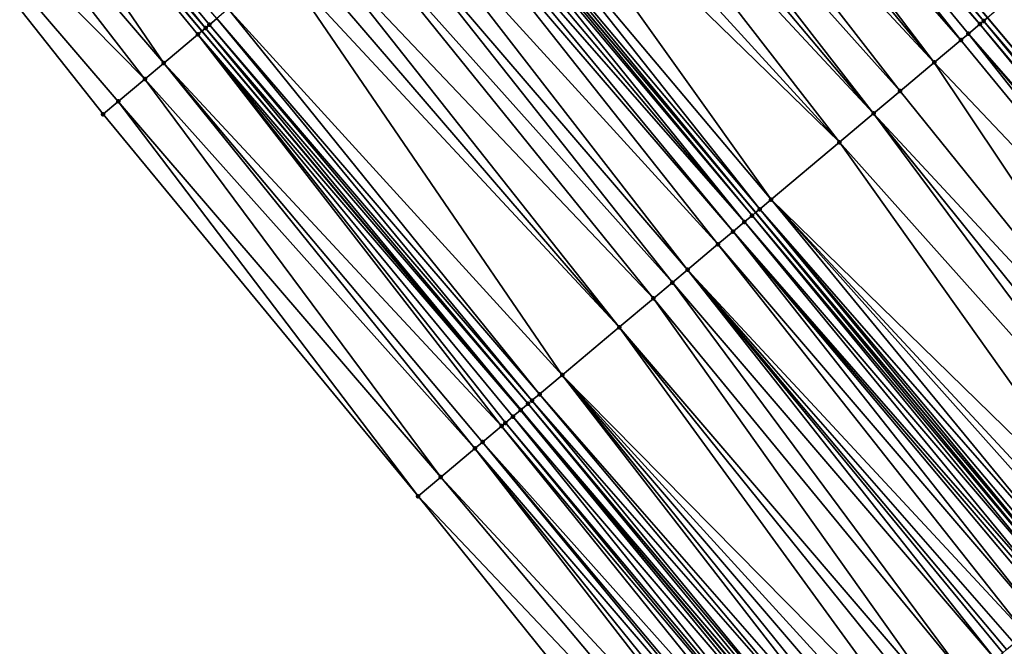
# Model space of a CAD drawing. Header units: feet. Extents: x 2004186 to 2014793, y 836912 to 864902.
# Tile 410 of 656: x 2008907 to 2008946, y 850132 to 850157. Entities that reach past the tile are written whole.
import ezdxf

# ---------------------------------------------------------------- set-up
doc = ezdxf.new("R2010")
doc.units = ezdxf.units.FT
doc.header["$LTSCALE"] = 100
doc.header["$MEASUREMENT"] = 0
for name, color, linetype, lineweight in [('EP_Travel Lane', 5, 'Continuous', 40), ('GPL_Skip Line', 2, 'Continuous', 40), ('Road Shots', 4, 'Continuous', 200), ('Road X-Section', 30, 'Continuous', 13)]:
    doc.layers.add(name, color=color, linetype=linetype, lineweight=lineweight)
doc.layers.add('I-77 SB_MM21-27-Surface-Border', color=7, linetype='Continuous')
doc.layers.add('I-77 SB_MM21-27-Surface-TIN', color=7, linetype='Continuous')

msp = doc.modelspace()

# ---------------------------------------------------------------- linework, layer by layer
at = {"layer": 'EP_Travel Lane'}
msp.add_polyline3d([(2009055.394116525, 849988.2175436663, 426.0955201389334), (2009042.502172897, 850003.5079654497, 426.1328361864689), (2009029.610234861, 850018.7983806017, 426.1765963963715), (2009016.732701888, 850034.1229042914, 426.2270210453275), (2009003.883368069, 850049.4491198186, 426.2751568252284), (2008991.034035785, 850064.7753335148, 426.3241323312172), (2008978.184760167, 850080.101479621, 426.4019151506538), (2008965.335488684, 850095.4276207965, 426.4818734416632), (2008952.486185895, 850110.7537993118, 426.5458036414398), (2008939.636898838, 850126.0799590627, 426.6178290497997), (2008926.787614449, 850141.4061156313, 426.6911892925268), (2008913.926938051, 850156.6868546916, 426.7853692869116), (2008901.035975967, 850171.9780949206, 426.8290963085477), (2008888.145025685, 850187.26932115, 426.8780410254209), (2008875.254159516, 850202.5604476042, 426.9640714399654), (2008862.363224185, 850217.8516560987, 427.0196080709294), (2008849.472338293, 850233.1428059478, 427.0969426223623)], dxfattribs=at)
at = {"layer": 'GPL_Skip Line'}
for points in [[(2009087.16368466, 849988.8069111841, 426.4817926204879), (2009074.288790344, 850004.1116463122, 426.5356119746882), (2009061.413874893, 850019.4164065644, 426.5651415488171), (2009048.53896791, 850034.7211567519, 426.6044015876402), (2009035.670001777, 850050.030885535, 426.6502886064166), (2009022.805090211, 850065.344005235, 426.7006072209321), (2009009.940199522, 850080.657100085, 426.7615474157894), (2008997.07530766, 850095.9701963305, 426.8218910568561), (2008984.210412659, 850111.2832963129, 426.8806374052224), (2008971.345515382, 850126.5963990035, 426.9382262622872), (2008958.480660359, 850141.9094513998, 427.01731217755), (2008945.615788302, 850157.2225240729, 427.0877314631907), (2008932.739030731, 850172.525611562, 427.1546757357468), (2008919.856995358, 850187.82429017, 427.2154230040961), (2008906.97498091, 850203.1229439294, 427.2854018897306), (2008894.092958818, 850218.4216067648, 427.3520091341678), (2008881.210969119, 850233.7202311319, 427.4329074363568)], [(2009077.895265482, 849981.0102519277, 426.3296685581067), (2009065.008742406, 849996.3052169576, 426.3764487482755), (2009052.122198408, 850011.6002068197, 426.3992057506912), (2009039.235665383, 850026.8951836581, 426.4345751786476), (2009026.353558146, 850042.2046134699, 426.477128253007), (2009013.483429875, 850057.5133065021, 426.5384554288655), (2009000.613270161, 850072.8220369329, 426.5838214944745), (2008987.743123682, 850088.1307516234, 426.6358886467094), (2008974.872983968, 850103.4394582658, 426.6914313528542), (2008962.002895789, 850118.748103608, 426.7731424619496), (2008949.132790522, 850134.0567692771, 426.8462031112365), (2008936.26271348, 850149.3654013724, 426.9336064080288), (2008923.393110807, 850164.6566634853, 427.0131152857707), (2008910.511035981, 850179.955388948, 427.0564485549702), (2008897.629021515, 850195.2540427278, 427.1264199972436), (2008884.746997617, 850210.5527077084, 427.1922301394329), (2008871.865013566, 850225.8513253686, 427.2756201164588)]]:
    msp.add_polyline3d(points, dxfattribs=at)
at = {"layer": 'I-77 SB_MM21-27-Surface-Border', "color": 3, "linetype": 'ByBlock', "lineweight": -2}
msp.add_polyline3d([(2009054.698256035, 849987.6322359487, 426.0529552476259), (2009040.445848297, 850001.7783267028, 426.0108012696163), (2009027.417886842, 850016.9543355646, 426.0423883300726), (2009013.617809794, 850031.5068246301, 426.0229673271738), (2009000.906048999, 850046.9485710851, 426.0829759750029), (2008987.275385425, 850061.6185548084, 426.085651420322), (2008974.257409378, 850076.8029450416, 426.1701135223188), (2008961.086233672, 850091.8587667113, 426.2200636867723), (2008948.221374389, 850107.1718241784, 426.2969322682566), (2008935.203297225, 850122.3563347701, 426.3300347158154), (2008922.644741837, 850137.926642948, 426.4276170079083), (2008909.942479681, 850153.3329758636, 426.5293351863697), (2008897.51947258, 850169.0180390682, 426.6191178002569), (2008886.0144849, 850185.4759155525, 426.7506446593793), (2008872.520501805, 850200.2593078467, 426.8123515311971), (2008860.250463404, 850216.0732142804, 426.8938683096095), (2008846.603442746, 850230.7278451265, 426.9334760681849)], dxfattribs=at)
at = {"layer": 'I-77 SB_MM21-27-Surface-TIN', "color": 128, "linetype": 'ByBlock', "lineweight": -2}
for points in [[(2008932.433066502, 850172.2679569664, 427.1594050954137), (2008945.462662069, 850157.093868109, 427.0904927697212), (2008932.739030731, 850172.525611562, 427.1546757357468)], [(2008945.462662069, 850157.093868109, 427.0904927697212), (2008945.615788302, 850157.2225240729, 427.0877314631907), (2008932.739030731, 850172.525611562, 427.1546757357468)], [(2008901.497676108, 850172.3667548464, 426.8526014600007), (2008901.038660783, 850171.9803548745, 426.8292608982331), (2008914.07374226, 850156.8104275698, 426.7943956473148)], [(2008901.497676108, 850172.3667548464, 426.8526014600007), (2008914.226745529, 850156.9392297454, 426.8013639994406), (2008914.532736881, 850157.1968521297, 426.8086013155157)], [(2008901.497676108, 850172.3667548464, 426.8526014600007), (2008914.07374226, 850156.8104275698, 426.7943956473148), (2008914.226745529, 850156.9392297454, 426.8013639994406)], [(2008932.433066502, 850172.2679569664, 427.1594050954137), (2008932.127092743, 850172.0103136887, 427.1599299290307), (2008945.309526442, 850156.9652233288, 427.0884739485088)], [(2008932.433066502, 850172.2679569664, 427.1594050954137), (2008945.309526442, 850156.9652233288, 427.0884739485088), (2008945.462662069, 850157.093868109, 427.0904927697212)], [(2008899.355564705, 850170.5636023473, 426.7260805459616), (2008912.390618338, 850155.3937081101, 426.6789317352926), (2008901.035975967, 850171.9780949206, 426.8290963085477)], [(2008901.038660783, 850171.9803548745, 426.8292608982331), (2008901.035975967, 850171.9780949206, 426.8290963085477), (2008913.926938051, 850156.6868546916, 426.7853692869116)], [(2008913.767724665, 850156.5528363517, 426.7755799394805), (2008913.926938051, 850156.6868546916, 426.7853692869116), (2008901.035975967, 850171.9780949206, 426.8290963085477)], [(2008913.767724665, 850156.5528363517, 426.7755799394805), (2008901.035975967, 850171.9780949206, 426.8290963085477), (2008912.390618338, 850155.3937081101, 426.6789317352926)], [(2008901.038660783, 850171.9803548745, 426.8292608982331), (2008913.926938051, 850156.6868546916, 426.7853692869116), (2008914.07374226, 850156.8104275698, 426.7943956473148)], [(2008932.127092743, 850172.0103136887, 427.1599299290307), (2008931.362140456, 850171.366226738, 427.1533497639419), (2008944.543870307, 850156.3219732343, 427.0895755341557)], [(2008932.127092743, 850172.0103136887, 427.1599299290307), (2008944.850138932, 850156.5792659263, 427.0922747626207), (2008945.309526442, 850156.9652233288, 427.0884739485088)], [(2008932.127092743, 850172.0103136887, 427.1599299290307), (2008944.543870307, 850156.3219732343, 427.0895755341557), (2008944.850138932, 850156.5792659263, 427.0922747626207)], [(2008931.362140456, 850171.366226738, 427.1533497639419), (2008930.750159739, 850170.8509796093, 427.1397520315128), (2008943.471909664, 850155.4214731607, 427.0697213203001)], [(2008931.362140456, 850171.366226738, 427.1533497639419), (2008943.471909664, 850155.4214731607, 427.0697213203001), (2008944.543870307, 850156.3219732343, 427.0895755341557)], [(2008930.750159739, 850170.8509796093, 427.1397520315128), (2008929.832194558, 850170.078101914, 427.1219568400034), (2008943.471909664, 850155.4214731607, 427.0697213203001)], [(2008899.355564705, 850170.5636023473, 426.7260805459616), (2008897.51947258, 850169.0180390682, 426.6191178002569), (2008911.62556703, 850154.7497387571, 426.6286631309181)], [(2008899.355564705, 850170.5636023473, 426.7260805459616), (2008911.62556703, 850154.7497387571, 426.6286631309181), (2008912.390618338, 850155.3937081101, 426.6789317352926)], [(2008929.832194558, 850170.078101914, 427.1219568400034), (2008928.761232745, 850169.1764141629, 427.1001208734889), (2008942.093666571, 850154.2636968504, 427.0401345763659)], [(2008929.832194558, 850170.078101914, 427.1219568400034), (2008942.093666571, 850154.2636968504, 427.0401345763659), (2008943.471909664, 850155.4214731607, 427.0697213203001)], [(2008897.51947258, 850169.0180390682, 426.6191178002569), (2008910.554519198, 850153.8481531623, 426.5688753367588), (2008911.62556703, 850154.7497387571, 426.6286631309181)], [(2008897.51947258, 850169.0180390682, 426.6191178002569), (2008909.942479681, 850153.3329758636, 426.5293351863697), (2008910.554519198, 850153.8481531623, 426.5688753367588)], [(2008928.761232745, 850169.1764141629, 427.1001208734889), (2008928.149265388, 850168.6611511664, 427.0924181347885), (2008941.021710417, 850153.3631914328, 427.0225645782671)], [(2008928.761232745, 850169.1764141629, 427.1001208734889), (2008941.021710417, 850153.3631914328, 427.0225645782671), (2008942.093666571, 850154.2636968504, 427.0401345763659)], [(2008928.149265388, 850168.6611511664, 427.0924181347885), (2008927.384293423, 850168.0170875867, 427.0771554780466), (2008941.021710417, 850153.3631914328, 427.0225645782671)], [(2008927.384293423, 850168.0170875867, 427.0771554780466), (2008926.160342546, 850166.9865807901, 427.0546184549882), (2008939.643470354, 850152.2054115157, 426.9945194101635)], [(2008927.384293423, 850168.0170875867, 427.0771554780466), (2008939.643470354, 850152.2054115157, 426.9945194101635), (2008941.021710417, 850153.3631914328, 427.0225645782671)], [(2008926.160342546, 850166.9865807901, 427.0546184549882), (2008925.242384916, 850166.213694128, 427.0401544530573), (2008939.643470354, 850152.2054115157, 426.9945194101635)], [(2008925.242384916, 850166.213694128, 427.0401544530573), (2008924.018455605, 850165.1831617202, 427.0271322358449), (2008936.887015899, 850149.8898211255, 426.9514895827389)], [(2008925.242384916, 850166.213694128, 427.0401544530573), (2008936.887015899, 850149.8898211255, 426.9514895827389), (2008939.643470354, 850152.2054115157, 426.9945194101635)], [(2008924.018455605, 850165.1831617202, 427.0271322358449), (2008923.559468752, 850164.7967279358, 427.0163535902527), (2008936.427592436, 850149.5039065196, 426.9369979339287)], [(2008924.018455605, 850165.1831617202, 427.0271322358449), (2008936.427592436, 850149.5039065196, 426.9369979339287), (2008936.887015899, 850149.8898211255, 426.9514895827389)], [(2008923.253480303, 850164.5391021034, 427.0103972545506), (2008922.94750458, 850164.2814611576, 427.0100557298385), (2008935.81504831, 850148.9893293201, 426.9281013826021)], [(2008923.253480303, 850164.5391021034, 427.0103972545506), (2008936.121316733, 850149.2466222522, 426.9306979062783), (2008923.393110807, 850164.6566634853, 427.0131152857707)], [(2008923.253480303, 850164.5391021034, 427.0103972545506), (2008935.81504831, 850148.9893293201, 426.9281013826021), (2008936.121316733, 850149.2466222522, 426.9306979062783)], [(2008923.559468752, 850164.7967279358, 427.0163535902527), (2008923.393110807, 850164.6566634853, 427.0131152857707), (2008936.26271348, 850149.3654013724, 426.9336064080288)], [(2008936.121316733, 850149.2466222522, 426.9306979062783), (2008936.26271348, 850149.3654013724, 426.9336064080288), (2008923.393110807, 850164.6566634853, 427.0131152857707)], [(2008923.559468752, 850164.7967279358, 427.0163535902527), (2008936.26271348, 850149.3654013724, 426.9336064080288), (2008936.427592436, 850149.5039065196, 426.9369979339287)], [(2008922.94750458, 850164.2814611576, 427.0100557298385), (2008922.641522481, 850164.0238277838, 427.0069012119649), (2008935.81504831, 850148.9893293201, 426.9281013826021)], [(2008922.335529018, 850163.766207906, 426.9987327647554), (2008921.264535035, 850162.8645583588, 426.9627036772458), (2008934.74307933, 850148.0888391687, 426.9040061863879)], [(2008922.641522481, 850164.0238277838, 427.0069012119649), (2008922.335529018, 850163.766207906, 426.9987327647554), (2008935.35564534, 850148.6033903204, 426.9240362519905)], [(2008922.335529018, 850163.766207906, 426.9987327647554), (2008934.74307933, 850148.0888391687, 426.9040061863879), (2008935.35564534, 850148.6033903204, 426.9240362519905)], [(2008922.641522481, 850164.0238277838, 427.0069012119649), (2008935.35564534, 850148.6033903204, 426.9240362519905), (2008935.81504831, 850148.9893293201, 426.9281013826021)], [(2008921.264535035, 850162.8645583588, 426.9627036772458), (2008920.499562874, 850162.2204950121, 426.947354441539), (2008933.517959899, 850147.0597218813, 426.870350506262)], [(2008921.264535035, 850162.8645583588, 426.9627036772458), (2008933.517959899, 850147.0597218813, 426.870350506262), (2008934.74307933, 850148.0888391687, 426.9040061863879)], [(2008920.499562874, 850162.2204950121, 426.947354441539), (2008919.581580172, 850161.4476381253, 426.9218287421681), (2008932.905390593, 850146.5451746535, 426.8486432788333)], [(2008920.499562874, 850162.2204950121, 426.947354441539), (2008932.905390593, 850146.5451746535, 426.8486432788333), (2008933.517959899, 850147.0597218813, 426.870350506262)], [(2008919.581580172, 850161.4476381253, 426.9218287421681), (2008918.357617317, 850160.4171455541, 426.8940068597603), (2008932.139690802, 850145.9019765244, 426.8275334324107)], [(2008919.581580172, 850161.4476381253, 426.9218287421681), (2008932.139690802, 850145.9019765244, 426.8275334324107), (2008932.905390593, 850146.5451746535, 426.8486432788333)], [(2008918.357617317, 850160.4171455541, 426.8940068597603), (2008917.745648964, 850159.901883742, 426.8858641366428), (2008930.761444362, 850144.7442041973, 426.7962440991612)], [(2008918.357617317, 850160.4171455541, 426.8940068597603), (2008930.761444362, 850144.7442041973, 426.7962440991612), (2008932.139690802, 850145.9019765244, 426.8275334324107)], [(2008917.745648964, 850159.901883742, 426.8858641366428), (2008917.133663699, 850159.3866420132, 426.8702602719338), (2008930.761444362, 850144.7442041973, 426.7962440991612)], [(2008917.133663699, 850159.3866420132, 426.8702602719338), (2008914.991714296, 850157.5832971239, 426.815215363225), (2008928.464343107, 850142.8146120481, 426.7319580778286)], [(2008917.133663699, 850159.3866420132, 426.8702602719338), (2008928.464343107, 850142.8146120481, 426.7319580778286), (2008930.761444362, 850144.7442041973, 426.7962440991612)], [(2008946.381419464, 850157.8658038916, 427.0739249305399), (2008945.615788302, 850157.2225240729, 427.0877314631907), (2008958.480660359, 850141.9094513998, 427.01731217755)], [(2008927.54553521, 850142.0427363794, 426.7228317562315), (2008914.991714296, 850157.5832971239, 426.815215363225), (2008914.532736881, 850157.1968521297, 426.8086013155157)], [(2008928.464343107, 850142.8146120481, 426.7319580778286), (2008914.991714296, 850157.5832971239, 426.815215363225), (2008927.54553521, 850142.0427363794, 426.7228317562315)], [(2008927.086113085, 850141.6568201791, 426.7090215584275), (2008914.226745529, 850156.9392297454, 426.8013639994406), (2008914.07374226, 850156.8104275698, 426.7943956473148)], [(2008927.239257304, 850141.7854547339, 426.7154109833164), (2008914.532736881, 850157.1968521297, 426.8086013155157), (2008914.226745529, 850156.9392297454, 426.8013639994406)], [(2008927.239257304, 850141.7854547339, 426.7154109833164), (2008914.226745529, 850156.9392297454, 426.8013639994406), (2008927.086113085, 850141.6568201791, 426.7090215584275)], [(2008927.54553521, 850142.0427363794, 426.7228317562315), (2008914.532736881, 850157.1968521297, 426.8086013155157), (2008927.239257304, 850141.7854547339, 426.7154109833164)], [(2008945.309526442, 850156.9652233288, 427.0884739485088), (2008944.850138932, 850156.5792659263, 427.0922747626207), (2008958.021269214, 850141.523498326, 427.0192623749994)], [(2008945.462662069, 850157.093868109, 427.0904927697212), (2008945.309526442, 850156.9652233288, 427.0884739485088), (2008958.17439704, 850141.6521523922, 427.017312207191)], [(2008945.309526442, 850156.9652233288, 427.0884739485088), (2008958.021269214, 850141.523498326, 427.0192623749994), (2008958.17439704, 850141.6521523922, 427.017312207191)], [(2008945.462662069, 850157.093868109, 427.0904927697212), (2008958.480660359, 850141.9094513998, 427.01731217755), (2008945.615788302, 850157.2225240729, 427.0877314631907)], [(2008945.462662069, 850157.093868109, 427.0904927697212), (2008958.327530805, 850141.78079939, 427.0183833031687), (2008958.480660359, 850141.9094513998, 427.01731217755)], [(2008945.462662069, 850157.093868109, 427.0904927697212), (2008958.17439704, 850141.6521523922, 427.017312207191), (2008958.327530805, 850141.78079939, 427.0183833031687)], [(2008926.014068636, 850140.7564198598, 426.6465296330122), (2008913.767724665, 850156.5528363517, 426.7755799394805), (2008912.390618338, 850155.3937081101, 426.6789317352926)], [(2008926.7798138, 850141.3995639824, 426.6907232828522), (2008913.926938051, 850156.6868546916, 426.7853692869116), (2008913.767724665, 850156.5528363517, 426.7755799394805)], [(2008926.7798138, 850141.3995639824, 426.6907232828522), (2008913.767724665, 850156.5528363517, 426.7755799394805), (2008926.473517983, 850141.1423036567, 426.6741900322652)], [(2008926.473517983, 850141.1423036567, 426.6741900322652), (2008913.767724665, 850156.5528363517, 426.7755799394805), (2008926.16722305, 850140.8850422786, 426.658106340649)], [(2008926.16722305, 850140.8850422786, 426.658106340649), (2008913.767724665, 850156.5528363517, 426.7755799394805), (2008926.014068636, 850140.7564198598, 426.6465296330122)], [(2008914.07374226, 850156.8104275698, 426.7943956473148), (2008913.926938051, 850156.6868546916, 426.7853692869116), (2008926.787614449, 850141.4061156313, 426.6911892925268)], [(2008926.7798138, 850141.3995639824, 426.6907232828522), (2008926.787614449, 850141.4061156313, 426.6911892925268), (2008913.926938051, 850156.6868546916, 426.7853692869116)], [(2008927.086113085, 850141.6568201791, 426.7090215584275), (2008914.07374226, 850156.8104275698, 426.7943956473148), (2008926.787614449, 850141.4061156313, 426.6911892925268)], [(2008944.850138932, 850156.5792659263, 427.0922747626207), (2008944.543870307, 850156.3219732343, 427.0895755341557), (2008957.255594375, 850140.880270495, 427.0108472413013)], [(2008944.850138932, 850156.5792659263, 427.0922747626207), (2008957.868136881, 850141.3948496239, 427.0189196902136), (2008958.021269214, 850141.523498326, 427.0192623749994)], [(2008944.850138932, 850156.5792659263, 427.0922747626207), (2008957.255594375, 850140.880270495, 427.0108472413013), (2008957.868136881, 850141.3948496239, 427.0189196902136)], [(2008944.543870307, 850156.3219732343, 427.0895755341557), (2008943.471909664, 850155.4214731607, 427.0697213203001), (2008957.255594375, 850140.880270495, 427.0108472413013)], [(2008924.941972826, 850139.8560806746, 426.5579074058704), (2008912.390618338, 850155.3937081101, 426.6789317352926), (2008911.62556703, 850154.7497387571, 426.6286631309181)], [(2008926.014068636, 850140.7564198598, 426.6465296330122), (2008912.390618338, 850155.3937081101, 426.6789317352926), (2008925.248280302, 850140.113327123, 426.5803723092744)], [(2008925.248280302, 850140.113327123, 426.5803723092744), (2008912.390618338, 850155.3937081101, 426.6789317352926), (2008924.941972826, 850139.8560806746, 426.5579074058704)], [(2008943.471909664, 850155.4214731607, 427.0697213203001), (2008942.093666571, 850154.2636968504, 427.0401345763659), (2008954.652243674, 850138.6933628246, 426.9536175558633)], [(2008943.471909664, 850155.4214731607, 427.0697213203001), (2008954.652243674, 850138.6933628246, 426.9536175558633), (2008957.255594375, 850140.880270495, 427.0108472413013)], [(2008923.563630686, 850138.6984222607, 426.4779285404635), (2008911.62556703, 850154.7497387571, 426.6286631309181), (2008910.554519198, 850153.8481531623, 426.5688753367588)], [(2008924.941972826, 850139.8560806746, 426.5579074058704), (2008911.62556703, 850154.7497387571, 426.6286631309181), (2008923.563630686, 850138.6984222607, 426.4779285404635)], [(2008942.093666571, 850154.2636968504, 427.0401345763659), (2008941.021710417, 850153.3631914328, 427.0225645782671), (2008954.652243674, 850138.6933628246, 426.9536175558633)], [(2008922.644741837, 850137.926642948, 426.4276170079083), (2008910.554519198, 850153.8481531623, 426.5688753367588), (2008909.942479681, 850153.3329758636, 426.5293351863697)], [(2008923.563630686, 850138.6984222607, 426.4779285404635), (2008910.554519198, 850153.8481531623, 426.5688753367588), (2008922.644741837, 850137.926642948, 426.4276170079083)], [(2008941.021710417, 850153.3631914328, 427.0225645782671), (2008939.643470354, 850152.2054115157, 426.9945194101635), (2008952.967732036, 850137.2782937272, 426.9213708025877)], [(2008941.021710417, 850153.3631914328, 427.0225645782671), (2008953.580286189, 850137.7928589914, 426.9353693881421), (2008954.652243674, 850138.6933628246, 426.9536175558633)], [(2008941.021710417, 850153.3631914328, 427.0225645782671), (2008952.967732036, 850137.2782937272, 426.9213708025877), (2008953.580286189, 850137.7928589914, 426.9353693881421)], [(2008939.643470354, 850152.2054115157, 426.9945194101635), (2008936.887015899, 850149.8898211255, 426.9514895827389), (2008951.283222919, 850135.8632216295, 426.8904065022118)], [(2008939.643470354, 850152.2054115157, 426.9945194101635), (2008951.283222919, 850135.8632216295, 426.8904065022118), (2008952.967732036, 850137.2782937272, 426.9213708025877)], [(2008936.887015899, 850149.8898211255, 426.9514895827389), (2008936.427592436, 850149.5039065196, 426.9369979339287), (2008949.598726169, 850134.448134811, 426.8657341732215)], [(2008936.887015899, 850149.8898211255, 426.9514895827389), (2008950.517544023, 850135.2199986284, 426.8799269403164), (2008951.283222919, 850135.8632216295, 426.8904065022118)], [(2008936.887015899, 850149.8898211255, 426.9514895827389), (2008950.211273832, 850134.962707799, 426.8764313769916), (2008950.517544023, 850135.2199986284, 426.8799269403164)], [(2008936.887015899, 850149.8898211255, 426.9514895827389), (2008949.598726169, 850134.448134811, 426.8657341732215), (2008950.211273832, 850134.962707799, 426.8764313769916)], [(2008936.427592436, 850149.5039065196, 426.9369979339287), (2008936.26271348, 850149.3654013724, 426.9336064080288), (2008949.139293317, 850134.0622313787, 426.84646614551)], [(2008936.427592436, 850149.5039065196, 426.9369979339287), (2008949.292441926, 850134.1908607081, 426.8550892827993), (2008949.598726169, 850134.448134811, 426.8657341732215)], [(2008936.427592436, 850149.5039065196, 426.9369979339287), (2008949.139293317, 850134.0622313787, 426.84646614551), (2008949.292441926, 850134.1908607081, 426.8550892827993)], [(2008935.81504831, 850148.9893293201, 426.9281013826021), (2008935.35564534, 850148.6033903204, 426.9240362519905), (2008948.526752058, 850133.547650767, 426.8390275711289)], [(2008936.121316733, 850149.2466222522, 426.9306979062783), (2008935.81504831, 850148.9893293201, 426.9281013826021), (2008948.833019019, 850133.8049454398, 426.8408803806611)], [(2008935.81504831, 850148.9893293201, 426.9281013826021), (2008948.526752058, 850133.547650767, 426.8390275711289), (2008948.833019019, 850133.8049454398, 426.8408803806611)], [(2008936.121316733, 850149.2466222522, 426.9306979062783), (2008948.986149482, 850133.9335963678, 426.8402715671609), (2008936.26271348, 850149.3654013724, 426.9336064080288)], [(2008936.121316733, 850149.2466222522, 426.9306979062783), (2008948.833019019, 850133.8049454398, 426.8408803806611), (2008948.986149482, 850133.9335963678, 426.8402715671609)], [(2008948.986149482, 850133.9335963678, 426.8402715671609), (2008949.132790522, 850134.0567692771, 426.8462031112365), (2008936.26271348, 850149.3654013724, 426.9336064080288)], [(2008949.139293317, 850134.0622313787, 426.84646614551), (2008936.26271348, 850149.3654013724, 426.9336064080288), (2008949.132790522, 850134.0567692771, 426.8462031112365)], [(2008935.35564534, 850148.6033903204, 426.9240362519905), (2008934.74307933, 850148.0888391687, 426.9040061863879), (2008947.761076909, 850132.904423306, 426.8304542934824)], [(2008935.35564534, 850148.6033903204, 426.9240362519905), (2008948.373625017, 850133.4189957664, 426.8413770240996), (2008948.526752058, 850133.547650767, 426.8390275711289)], [(2008935.35564534, 850148.6033903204, 426.9240362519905), (2008948.220493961, 850133.2903455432, 426.8416846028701), (2008948.373625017, 850133.4189957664, 426.8413770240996)], [(2008935.35564534, 850148.6033903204, 426.9240362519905), (2008947.761076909, 850132.904423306, 426.8304542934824), (2008948.220493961, 850133.2903455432, 426.8416846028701)], [(2008934.74307933, 850148.0888391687, 426.9040061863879), (2008933.517959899, 850147.0597218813, 426.870350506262), (2008947.148505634, 850132.3898784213, 426.8077449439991)], [(2008934.74307933, 850148.0888391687, 426.9040061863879), (2008947.148505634, 850132.3898784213, 426.8077449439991), (2008947.761076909, 850132.904423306, 426.8304542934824)], [(2008933.517959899, 850147.0597218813, 426.870350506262), (2008932.905390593, 850146.5451746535, 426.8486432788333), (2008945.923368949, 850131.3607816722, 426.7653096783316)], [(2008933.517959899, 850147.0597218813, 426.870350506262), (2008946.689083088, 850132.003962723, 426.7937198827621), (2008947.148505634, 850132.3898784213, 426.8077449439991)], [(2008933.517959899, 850147.0597218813, 426.870350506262), (2008946.382792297, 850131.7466964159, 426.7797427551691), (2008946.689083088, 850132.003962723, 426.7937198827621)], [(2008933.517959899, 850147.0597218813, 426.870350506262), (2008946.22965336, 850131.6180555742, 426.7760403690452), (2008946.382792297, 850131.7466964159, 426.7797427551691)], [(2008933.517959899, 850147.0597218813, 426.870350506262), (2008945.923368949, 850131.3607816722, 426.7653096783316), (2008946.22965336, 850131.6180555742, 426.7760403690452)], [(2008932.905390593, 850146.5451746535, 426.8486432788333), (2008932.139690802, 850145.9019765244, 426.8275334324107), (2008944.851384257, 850130.4603102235, 426.7332194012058)], [(2008932.905390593, 850146.5451746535, 426.8486432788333), (2008944.851384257, 850130.4603102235, 426.7332194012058), (2008945.923368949, 850131.3607816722, 426.7653096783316)], [(2008932.139690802, 850145.9019765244, 426.8275334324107), (2008930.761444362, 850144.7442041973, 426.7962440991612), (2008943.779420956, 850129.5598133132, 426.7120122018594)], [(2008932.139690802, 850145.9019765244, 426.8275334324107), (2008943.779420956, 850129.5598133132, 426.7120122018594), (2008944.851384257, 850130.4603102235, 426.7332194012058)], [(2008930.761444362, 850144.7442041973, 426.7962440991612), (2008928.464343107, 850142.8146120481, 426.7319580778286), (2008942.55430875, 850128.5306874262, 426.6820311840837)], [(2008930.761444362, 850144.7442041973, 426.7962440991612), (2008943.320001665, 850129.173893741, 426.6996428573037), (2008943.779420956, 850129.5598133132, 426.7120122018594)], [(2008930.761444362, 850144.7442041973, 426.7962440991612), (2008942.55430875, 850128.5306874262, 426.6820311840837), (2008943.320001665, 850129.173893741, 426.6996428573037)], [(2008928.464343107, 850142.8146120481, 426.7319580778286), (2008927.54553521, 850142.0427363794, 426.7228317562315), (2008940.716643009, 850126.9869955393, 426.6383660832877)], [(2008928.464343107, 850142.8146120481, 426.7319580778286), (2008941.941751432, 850128.0161259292, 426.6664223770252), (2008942.55430875, 850128.5306874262, 426.6820311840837)], [(2008928.464343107, 850142.8146120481, 426.7319580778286), (2008941.482327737, 850127.6302115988, 426.6518125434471), (2008941.941751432, 850128.0161259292, 426.6664223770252)], [(2008928.464343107, 850142.8146120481, 426.7319580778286), (2008941.022909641, 850127.2442906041, 426.6400512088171), (2008941.482327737, 850127.6302115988, 426.6518125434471)], [(2008928.464343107, 850142.8146120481, 426.7319580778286), (2008940.716643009, 850126.9869955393, 426.6383660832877), (2008941.022909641, 850127.2442906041, 426.6400512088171)], [(2008927.54553521, 850142.0427363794, 426.7228317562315), (2008927.239257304, 850141.7854547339, 426.7154109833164), (2008940.410386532, 850126.7296883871, 426.6418472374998)], [(2008927.54553521, 850142.0427363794, 426.7228317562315), (2008940.410386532, 850126.7296883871, 426.6418472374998), (2008940.716643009, 850126.9869955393, 426.6383660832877)], [(2008927.086113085, 850141.6568201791, 426.7090215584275), (2008926.787614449, 850141.4061156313, 426.6911892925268), (2008939.797834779, 850126.2151202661, 426.6290697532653)], [(2008927.239257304, 850141.7854547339, 426.7154109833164), (2008927.086113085, 850141.6568201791, 426.7090215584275), (2008939.950978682, 850126.3437551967, 426.6352987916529)], [(2008927.086113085, 850141.6568201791, 426.7090215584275), (2008939.797834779, 850126.2151202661, 426.6290697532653), (2008939.950978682, 850126.3437551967, 426.6352987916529)], [(2008927.239257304, 850141.7854547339, 426.7154109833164), (2008939.950978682, 850126.3437551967, 426.6352987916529), (2008940.410386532, 850126.7296883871, 426.6418472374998)], [(2008926.473517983, 850141.1423036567, 426.6741900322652), (2008926.16722305, 850140.8850422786, 426.658106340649), (2008939.032086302, 850125.5719800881, 426.5831894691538)], [(2008926.7798138, 850141.3995639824, 426.6907232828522), (2008926.473517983, 850141.1423036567, 426.6741900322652), (2008939.491529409, 850125.957871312, 426.6076756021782)], [(2008926.473517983, 850141.1423036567, 426.6741900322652), (2008939.032086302, 850125.5719800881, 426.5831894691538), (2008939.491529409, 850125.957871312, 426.6076756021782)], [(2008926.7798138, 850141.3995639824, 426.6907232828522), (2008939.636898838, 850126.0799590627, 426.6178290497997), (2008926.787614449, 850141.4061156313, 426.6911892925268)], [(2008926.7798138, 850141.3995639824, 426.6907232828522), (2008939.491529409, 850125.957871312, 426.6076756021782), (2008939.636898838, 850126.0799590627, 426.6178290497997)], [(2008939.797834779, 850126.2151202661, 426.6290697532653), (2008926.787614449, 850141.4061156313, 426.6911892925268), (2008939.636898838, 850126.0799590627, 426.6178290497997)], [(2008926.014068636, 850140.7564198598, 426.6465296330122), (2008925.248280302, 850140.113327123, 426.5803723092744), (2008938.572612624, 850125.1861252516, 426.543150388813)], [(2008926.16722305, 850140.8850422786, 426.658106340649), (2008926.014068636, 850140.7564198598, 426.6465296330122), (2008938.878932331, 850125.4433571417, 426.5718381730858)], [(2008926.014068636, 850140.7564198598, 426.6465296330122), (2008938.572612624, 850125.1861252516, 426.543150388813), (2008938.878932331, 850125.4433571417, 426.5718381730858)], [(2008926.16722305, 850140.8850422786, 426.658106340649), (2008938.878932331, 850125.4433571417, 426.5718381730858), (2008939.032086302, 850125.5719800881, 426.5831894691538)], [(2008924.941972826, 850139.8560806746, 426.5579074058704), (2008923.563630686, 850138.6984222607, 426.4779285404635), (2008937.194248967, 850124.0284924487, 426.4522233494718)], [(2008925.248280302, 850140.113327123, 426.5803723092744), (2008924.941972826, 850139.8560806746, 426.5579074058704), (2008937.959989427, 850124.67164217, 426.4940246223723)], [(2008924.941972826, 850139.8560806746, 426.5579074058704), (2008937.500553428, 850124.2857424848, 426.4731550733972), (2008937.959989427, 850124.67164217, 426.4940246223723)], [(2008924.941972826, 850139.8560806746, 426.5579074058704), (2008937.194248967, 850124.0284924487, 426.4522233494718), (2008937.500553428, 850124.2857424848, 426.4731550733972)], [(2008925.248280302, 850140.113327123, 426.5803723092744), (2008938.113139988, 850124.8002691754, 426.5036411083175), (2008938.572612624, 850125.1861252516, 426.543150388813)], [(2008925.248280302, 850140.113327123, 426.5803723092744), (2008937.959989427, 850124.67164217, 426.4940246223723), (2008938.113139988, 850124.8002691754, 426.5036411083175)], [(2008923.563630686, 850138.6984222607, 426.4779285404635), (2008922.644741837, 850137.926642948, 426.4276170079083), (2008936.428507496, 850123.3853439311, 426.4099075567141)], [(2008923.563630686, 850138.6984222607, 426.4779285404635), (2008936.428507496, 850123.3853439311, 426.4099075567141), (2008937.194248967, 850124.0284924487, 426.4522233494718)], [(2008922.644741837, 850137.926642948, 426.4276170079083), (2008935.203297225, 850122.3563347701, 426.3300347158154), (2008936.428507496, 850123.3853439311, 426.4099075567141)]]:
    msp.add_3dface(points, dxfattribs=at)
at = {"layer": 'Road Shots', "lineweight": 100}
for p in [(2008914.226745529, 850156.9392297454, 426.8013639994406), (2008945.309526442, 850156.9652233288, 427.0884739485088), (2008945.462662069, 850157.093868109, 427.0904927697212), (2008913.767724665, 850156.5528363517, 426.7755799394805), (2008914.07374226, 850156.8104275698, 426.7943956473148), (2008944.850138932, 850156.5792659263, 427.0922747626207), (2008944.543870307, 850156.3219732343, 427.0895755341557), (2008912.390618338, 850155.3937081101, 426.6789317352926), (2008943.471909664, 850155.4214731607, 427.0697213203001), (2008911.62556703, 850154.7497387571, 426.6286631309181), (2008942.093666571, 850154.2636968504, 427.0401345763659), (2008910.554519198, 850153.8481531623, 426.5688753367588), (2008941.021710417, 850153.3631914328, 427.0225645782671), (2008909.942479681, 850153.3329758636, 426.5293351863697), (2008939.643470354, 850152.2054115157, 426.9945194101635), (2008936.887015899, 850149.8898211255, 426.9514895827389), (2008936.427592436, 850149.5039065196, 426.9369979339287), (2008935.81504831, 850148.9893293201, 426.9281013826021), (2008936.121316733, 850149.2466222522, 426.9306979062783), (2008935.35564534, 850148.6033903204, 426.9240362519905), (2008934.74307933, 850148.0888391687, 426.9040061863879), (2008933.517959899, 850147.0597218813, 426.870350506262), (2008932.905390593, 850146.5451746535, 426.8486432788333), (2008932.139690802, 850145.9019765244, 426.8275334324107), (2008930.761444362, 850144.7442041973, 426.7962440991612), (2008928.464343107, 850142.8146120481, 426.7319580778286), (2008927.54553521, 850142.0427363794, 426.7228317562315), (2008927.086113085, 850141.6568201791, 426.7090215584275), (2008927.239257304, 850141.7854547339, 426.7154109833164), (2008926.473517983, 850141.1423036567, 426.6741900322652), (2008926.7798138, 850141.3995639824, 426.6907232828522), (2008926.014068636, 850140.7564198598, 426.6465296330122), (2008926.16722305, 850140.8850422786, 426.658106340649), (2008924.941972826, 850139.8560806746, 426.5579074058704), (2008925.248280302, 850140.113327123, 426.5803723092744), (2008923.563630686, 850138.6984222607, 426.4779285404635), (2008922.644741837, 850137.926642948, 426.4276170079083)]:
    msp.add_point(p, dxfattribs=at)
at = {"layer": 'Road X-Section', "extrusion": (-0.6441006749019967, 0.7649326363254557, 0.003518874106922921), "elevation": -643628.7185913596, "flags": 128}
msp.add_lwpolyline([(-2084278.018281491, 2691.394430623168), (-2084278.818281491, 2691.433971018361), (-2084280.218281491, 2691.493759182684), (-2084281.218281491, 2691.544028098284), (-2084283.018281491, 2691.640676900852), (-2084283.418281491, 2691.65949272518), (-2084283.618281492, 2691.666461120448), (-2084284.018281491, 2691.673698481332), (-2084284.618281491, 2691.680312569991), (-2084287.418281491, 2691.735357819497), (-2084288.218281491, 2691.750961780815), (-2084289.018281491, 2691.759104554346), (-2084290.618281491, 2691.786926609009), (-2084291.818281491, 2691.812452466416), (-2084292.818281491, 2691.827801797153), (-2084294.218281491, 2691.863831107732), (-2084294.618281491, 2691.871999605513), (-2084295.018281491, 2691.875154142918), (-2084295.418281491, 2691.875495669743), (-2084295.818281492, 2691.881452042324), (-2084296.418281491, 2691.89223075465), (-2084298.018281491, 2691.905253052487), (-2084299.218281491, 2691.919717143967), (-2084300.818281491, 2691.94225430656), (-2084301.818281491, 2691.957517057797), (-2084302.618281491, 2691.965219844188), (-2084304.018281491, 2691.987055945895), (-2084305.218281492, 2692.004851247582), (-2084306.018281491, 2692.018449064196), (-2084307.018281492, 2692.025029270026), (-2084307.418281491, 2692.024504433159), (-2084308.218281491, 2692.015045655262), (-2084308.818281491, 2692.005255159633), (-2084310.018281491, 2691.977618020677), (-2084310.818281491, 2691.965321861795), (-2084313.618281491, 2691.932789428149), (-2084314.418281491, 2691.923761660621), (-2084315.218281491, 2691.91502738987), (-2084318.418281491, 2691.857811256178), (-2084319.418281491, 2691.833028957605), (-2084320.018281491, 2691.827832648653), (-2084320.418281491, 2691.817792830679), (-2084321.618281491, 2691.772139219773), (-2084323.218281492, 2691.712566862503), (-2084325.618281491, 2691.615417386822), (-2084327.618281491, 2691.543158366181), (-2084327.818281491, 2691.535171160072)], dxfattribs=at)
at = {"layer": 'Road X-Section', "extrusion": (-0.643244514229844, 0.7656547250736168, 0.003055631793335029), "elevation": -641315.0472380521, "flags": 128}
msp.add_lwpolyline([(-2084997.406619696, 2386.061404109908), (-2084998.606619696, 2386.111715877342), (-2085000.406619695, 2386.191695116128), (-2085000.806619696, 2386.214160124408), (-2085001.806619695, 2386.280317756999), (-2085002.006619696, 2386.291894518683), (-2085002.406619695, 2386.307978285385), (-2085002.806619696, 2386.324511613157), (-2085003.206619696, 2386.342809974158), (-2085003.406619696, 2386.349199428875), (-2085003.806619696, 2386.356620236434), (-2085005.006619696, 2386.365746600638), (-2085008.006619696, 2386.430032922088), (-2085009.806619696, 2386.46132240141), (-2085010.806619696, 2386.482432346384), (-2085011.606619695, 2386.504139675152), (-2085013.206619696, 2386.537795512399), (-2085014.006619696, 2386.557825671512), (-2085014.606619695, 2386.5618908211), (-2085015.006619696, 2386.5644873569), (-2085015.406619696, 2386.570787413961), (-2085016.006619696, 2386.585279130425), (-2085019.606619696, 2386.628309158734), (-2085021.406619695, 2386.656354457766), (-2085022.806619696, 2386.67392453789), (-2085024.606619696, 2386.703511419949), (-2085026.006619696, 2386.723365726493), (-2085026.406619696, 2386.726064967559), (-2085027.006619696, 2386.722264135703), (-2085027.206619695, 2386.724282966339), (-2085028.406619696, 2386.707715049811), (-2085029.006619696, 2386.69238172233), (-2085030.006619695, 2386.674692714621), (-2085031.006619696, 2386.660124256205), (-2085033.206619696, 2386.639003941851), (-2085034.206619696, 2386.628334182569), (-2085035.206619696, 2386.614603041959), (-2085036.806619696, 2386.592707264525), (-2085037.606619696, 2386.575034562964), (-2085038.606619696, 2386.549382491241), (-2085038.806619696, 2386.542058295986), (-2085039.006619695, 2386.531778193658), (-2085039.206619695, 2386.527016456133), (-2085039.606619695, 2386.526875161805), (-2085039.806619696, 2386.524971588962), (-2085040.406619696, 2386.505979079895), (-2085040.606619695, 2386.500835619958), (-2085041.206619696, 2386.475694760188), (-2085042.006619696, 2386.450176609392), (-2085043.006619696, 2386.413612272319), (-2085044.606619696, 2386.352229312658), (-2085047.006619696, 2386.25836963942), (-2085047.806619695, 2386.22605290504)], dxfattribs=at)
at = {"layer": 'Road X-Section', "extrusion": (-0.6432445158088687, 0.7656547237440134, 0.003055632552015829), "elevation": -641335.0515402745, "flags": 128}
msp.add_lwpolyline([(-2084997.005295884, 2386.025434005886), (-2084998.605295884, 2386.10530721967), (-2084999.605295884, 2386.147623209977), (-2085000.005295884, 2386.168555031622), (-2085000.605295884, 2386.189424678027), (-2085000.805295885, 2386.199041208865), (-2085001.405295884, 2386.238550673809), (-2085001.805295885, 2386.267238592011), (-2085002.005295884, 2386.278589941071), (-2085002.605295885, 2386.303076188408), (-2085003.005295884, 2386.324470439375), (-2085003.205295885, 2386.330699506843), (-2085003.805295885, 2386.33724798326), (-2085004.205295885, 2386.333766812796), (-2085004.605295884, 2386.335451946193), (-2085005.205295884, 2386.347213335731), (-2085005.805295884, 2386.361823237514), (-2085006.605295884, 2386.377432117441), (-2085007.605295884, 2386.395043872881), (-2085008.205295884, 2386.407413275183), (-2085009.605295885, 2386.428620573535), (-2085011.005295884, 2386.460711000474), (-2085011.405295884, 2386.471441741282), (-2085011.605295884, 2386.475144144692), (-2085012.005295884, 2386.489121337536), (-2085012.605295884, 2386.503146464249), (-2085013.405295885, 2386.525855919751), (-2085014.005295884, 2386.537086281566), (-2085014.205295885, 2386.53677870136), (-2085014.405295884, 2386.53442923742), (-2085014.805295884, 2386.536282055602), (-2085015.005295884, 2386.53567323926), (-2085015.205295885, 2386.541867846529), (-2085015.405295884, 2386.550491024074), (-2085015.805295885, 2386.561135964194), (-2085016.605295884, 2386.5718332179), (-2085017.005295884, 2386.575328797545), (-2085018.005295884, 2386.585808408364), (-2085020.205295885, 2386.616772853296), (-2085021.005295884, 2386.630771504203), (-2085022.405295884, 2386.649019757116), (-2085025.805295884, 2386.706249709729), (-2085026.605295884, 2386.714322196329), (-2085026.805295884, 2386.714664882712), (-2085027.005295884, 2386.712714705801), (-2085027.205295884, 2386.713785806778), (-2085027.405295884, 2386.71271467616), (-2085028.605295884, 2386.692653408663), (-2085029.605295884, 2386.673096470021), (-2085030.805295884, 2386.657404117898), (-2085033.005295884, 2386.635174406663), (-2085034.805295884, 2386.615462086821), (-2085036.405295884, 2386.591817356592), (-2085037.405295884, 2386.576160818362), (-2085038.005295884, 2386.567472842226), (-2085038.805295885, 2386.543866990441), (-2085039.005295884, 2386.534214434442), (-2085039.205295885, 2386.530727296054), (-2085039.405295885, 2386.533163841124), (-2085039.805295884, 2386.531060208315), (-2085040.005295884, 2386.522431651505), (-2085040.205295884, 2386.511628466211), (-2085040.605295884, 2386.500373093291), (-2085041.005295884, 2386.482847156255), (-2085041.205295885, 2386.47658185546), (-2085041.405295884, 2386.474738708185), (-2085041.605295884, 2386.470696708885), (-2085042.205295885, 2386.447522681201), (-2085043.405295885, 2386.40098842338), (-2085044.805295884, 2386.349203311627), (-2085046.805295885, 2386.273282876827), (-2085047.805295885, 2386.232019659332)], dxfattribs=at)

doc.saveas('drawing.dxf')
